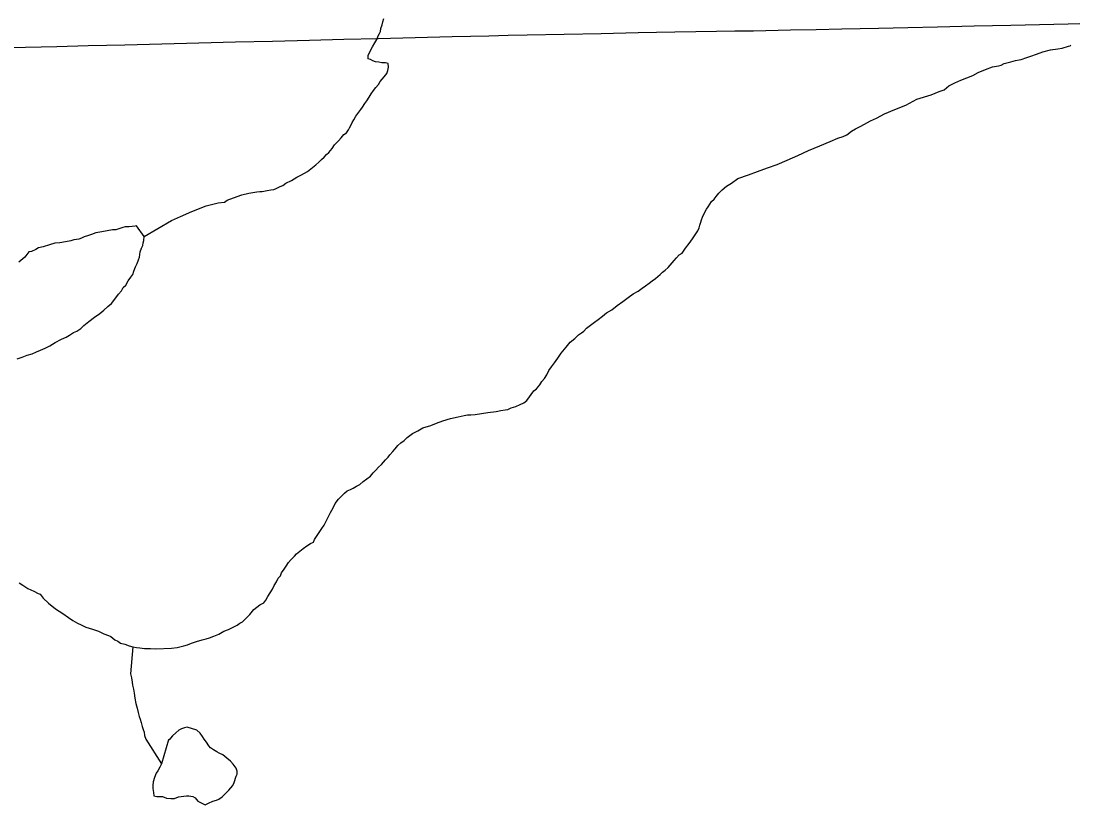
# Model space of a CAD drawing. Extents: x 103424 to 290657, y 38711 to 110967.
# Drawn here: x 161885 to 166595, y 67180 to 70687 of the extents above; entities that cross this region are included whole.
import ezdxf

# ---------------------------------------------------------------- set-up
doc = ezdxf.new("R2010")
doc.units = 0
for name, color, linetype in [('GM_X_County_Road', 7, 'Continuous'), ('GM_X_Minor_Lake', 7, 'Continuous'), ('GM_X_Minor_River', 7, 'Continuous')]:
    doc.layers.add(name, color=color, linetype=linetype)

msp = doc.modelspace()

# ---------------------------------------------------------------- linework, layer by layer
at = {"layer": 'GM_X_County_Road'}
msp.add_lwpolyline([(161740.5, 70566.9), (161905.5, 70570.7), (162045.3, 70574), (162185.2, 70577.3), (162350.2, 70581.4), (162515.2, 70585.6), (162680.2, 70589.7), (162845.2, 70593.8), (163010.2, 70598), (163175.2, 70602.1), (163329.2, 70606), (163483.2, 70609.9), (163648.2, 70613.8), (163813.3, 70617.8), (163978.3, 70621.7), (164064, 70623.8), (164149.8, 70625.9), (164314.8, 70629), (164479.8, 70632.2), (164644.9, 70635.4), (164809.9, 70638.5), (164902.8, 70640.4), (164995.7, 70642.1), (165078.6, 70643), (165161.5, 70643.8), (165326.6, 70647.4), (165441.2, 70649.9), (165555.8, 70652.4), (165720.9, 70655.9), (165852.3, 70658.7), (165983.8, 70661.4), (166147.9, 70665.3), (166312, 70669.1), (166440.3, 70672.1), (166568.6, 70675.1), (166620.6, 70676.4)], dxfattribs=at)
at = {"layer": 'GM_X_Minor_Lake'}
for points in [[(162401.4, 69771.6), (162395.4, 69769.4), (162369.2, 69766.8), (162351, 69766.4), (162340.9, 69764.2), (162322.9, 69757.8), (162308.8, 69753.4), (162294.7, 69753.1), (162270.5, 69748.5), (162246.4, 69744), (162220.2, 69739.4), (162200.1, 69732.9), (162182.1, 69726.4), (162168, 69722.1), (162156, 69715.8), (162144, 69711.5), (162133.9, 69709.2), (162121.8, 69709), (162107.7, 69704.6), (162083.6, 69700.1), (162059.4, 69695.5), (162037.2, 69693), (162013.1, 69686.4), (161985, 69677.7), (161962.9, 69673.2), (161950.9, 69664.9), (161932.9, 69656.4), (161920.8, 69654.1), (161903.1, 69631.5), (161875.3, 69608.7)], [(162414.5, 69630.5), (162418, 69654.8), (162423.8, 69671.1), (162429.5, 69683.3), (162431.3, 69695.5), (162435.1, 69705.7), (162436.8, 69723.9), (162401.4, 69771.6)], [(161868.3, 69176.5), (161890.4, 69183), (161912.5, 69191.6), (161934.6, 69198.1), (161954.6, 69206.6), (161972.6, 69215.1), (161992.7, 69223.6), (162014.7, 69234.2), (162038.6, 69248.8), (162066.6, 69263.6), (162086.6, 69272.1), (162102.6, 69282.5), (162120.5, 69293), (162134.6, 69299.4), (162152.5, 69311.9), (162166.4, 69324.3), (162188.2, 69342.9), (162214.1, 69361.7), (162238, 69378.3), (162255.9, 69392.9), (162273.7, 69409.4), (162289.6, 69423.9), (162305.3, 69442.4), (162321, 69464.9), (162334.9, 69479.4), (162342.6, 69495.7), (162354.5, 69506.1), (162364.2, 69524.4), (162376, 69540.8), (162385.8, 69553.2), (162389.6, 69567.4), (162397.2, 69587.7), (162405, 69602.1), (162410.7, 69618.3), (162414.5, 69630.5)], [(162545.4, 67470.9), (162513.3, 67363.2), (162505.5, 67348.9), (162497.8, 67332.5), (162489.9, 67322.3), (162482.2, 67301.9), (162476.6, 67283.6), (162474.9, 67267.4), (162475.2, 67253.3), (162477.6, 67235.2), (162479.9, 67221.1), (162492.1, 67217.3), (162506.3, 67217.6), (162518.4, 67217.9), (162536.7, 67210.2), (162555, 67208.6), (162571.1, 67208.9), (162589.2, 67215.4), (162625.5, 67220.2), (162635.6, 67220.4), (162653.8, 67216.8), (162664.1, 67211), (162676.5, 67197.1), (162696.9, 67185.4), (162709.2, 67179.6), (162723.2, 67188), (162743.2, 67196.5), (162759.3, 67200.9), (162769.3, 67205.2), (162785.2, 67215.6), (162814.9, 67246.5), (162832.7, 67267.1), (162838.5, 67279.4), (162848, 67307.8), (162851.8, 67318), (162851.5, 67330.1), (162847.2, 67344.2), (162834.7, 67362.1), (162822.3, 67375.9), (162805.8, 67389.7), (162787.3, 67403.4), (162771, 67411.2), (162760.7, 67417), (162746.4, 67426.8), (162732.1, 67434.5), (162725.8, 67444.5), (162715.4, 67460.4), (162705, 67474.3), (162696.6, 67486.3), (162686.2, 67500.2), (162671.8, 67514), (162629, 67527.2), (162617, 67524.9), (162602.9, 67520.6), (162590.9, 67514.3), (162577, 67501.8), (162563.2, 67489.4), (162553.3, 67479.1), (162547.4, 67470.9), (162545.4, 67470.9)], [(162785.2, 67215.6), (162814.9, 67246.5), (162832.7, 67267.1), (162838.5, 67279.4), (162848, 67307.8), (162851.8, 67318), (162851.5, 67330.1), (162847.2, 67344.2), (162834.7, 67362.1), (162822.3, 67375.9), (162805.8, 67389.7), (162787.3, 67403.4), (162771, 67411.2), (162760.7, 67417), (162746.4, 67426.8), (162732.1, 67434.5), (162725.8, 67444.5), (162715.4, 67460.4), (162705, 67474.3), (162696.6, 67486.3), (162686.2, 67500.2), (162671.8, 67514), (162629, 67527.2), (162617, 67524.9), (162602.9, 67520.6), (162590.9, 67514.3), (162577, 67501.8), (162563.2, 67489.4), (162553.3, 67479.1), (162547.4, 67470.9), (162545.4, 67470.9)], [(162545.4, 67470.9), (162513.3, 67363.2), (162505.5, 67348.9), (162497.8, 67332.5), (162489.9, 67322.3), (162482.2, 67301.9), (162476.6, 67283.6), (162474.9, 67267.4), (162475.2, 67253.3), (162477.6, 67235.2), (162479.9, 67221.1), (162492.1, 67217.3), (162506.3, 67217.6), (162518.4, 67217.9), (162536.7, 67210.2), (162555, 67208.6), (162571.1, 67208.9), (162589.2, 67215.4), (162625.5, 67220.2), (162635.6, 67220.4), (162653.8, 67216.8), (162664.1, 67211), (162676.5, 67197.1), (162696.9, 67185.4), (162709.2, 67179.6), (162723.2, 67188), (162743.2, 67196.5), (162759.3, 67200.9), (162769.3, 67205.2), (162785.2, 67215.6)]]:
    msp.add_lwpolyline(points, dxfattribs=at)
at = {"layer": 'GM_X_Minor_River'}
for points in [[(162436.8, 69723.9), (162558.5, 69795.2), (162598.6, 69812.2), (162648.6, 69835.5), (162712.8, 69861.1), (162767.1, 69874.4), (162795.3, 69877), (162807.3, 69885.4), (162835.3, 69896.1), (162873.5, 69909), (162903.6, 69917.8), (162921.7, 69920.2), (162939.9, 69922.6), (162954, 69924.9), (162964.1, 69925.1), (162986.2, 69929.6), (163002.3, 69932), (163016.4, 69934.3), (163026.4, 69938.6), (163044.4, 69947.1), (163056.5, 69951.4), (163070.4, 69961.8), (163094.4, 69974.4), (163118.3, 69989), (163140.3, 69999.6), (163166.3, 70014.3), (163204.1, 70043.4), (163218, 70055.8), (163229.8, 70068.2), (163241.7, 70078.5), (163251.6, 70090.9), (163261.5, 70099.2), (163277.3, 70117.7), (163287.1, 70134), (163304.9, 70150.6), (163316.7, 70165), (163328.5, 70179.4), (163340.5, 70187.7), (163350.3, 70200), (163354.1, 70210.2), (163360, 70220.4), (163365.8, 70232.7), (163373.6, 70245), (163383.4, 70261.3), (163391.2, 70273.6), (163405, 70292.1), (163412.8, 70302.3), (163422.6, 70318.7), (163432.4, 70331), (163442.2, 70347.4), (163452, 70361.7), (163461.8, 70376.1), (163471.6, 70390.4), (163483.4, 70402.8), (163491.2, 70417.1), (163501.1, 70427.4), (163509, 70437.7), (163520.8, 70452.1), (163526.6, 70466.3), (163528.3, 70480.5), (163527.9, 70496.7), (163515.7, 70500.4), (163499.6, 70500.1), (163485.3, 70503.8), (163471.2, 70505.5), (163459, 70509.3), (163448.7, 70515.1), (163438.5, 70518.9), (163438.2, 70535.1), (163444, 70545.3), (163451.8, 70561.6), (163457.6, 70571.9), (163467.3, 70590.2), (163477.1, 70604.6), (163482.8, 70620.9), (163488.7, 70631.1), (163492.5, 70641.3), (163494.3, 70653.4), (163500, 70669.7), (163503.7, 70683.9), (163507.5, 70698.1)], [(165223.5, 70030.7), (165267.7, 70045.8), (165311.7, 70064.9), (165359.8, 70086.1), (165407.8, 70107.4), (165457.9, 70128.6), (165504, 70147.8), (165538, 70162.7), (165562.1, 70171.3), (165578.1, 70177.7), (165600, 70194.3), (165618, 70204.8), (165638, 70215.3), (165658, 70225.9), (165683.9, 70240.6), (165711.9, 70253.3), (165747.9, 70272.2), (165794, 70291.4), (165842.1, 70310.6), (165892, 70337.9), (165956.3, 70357.5), (165992.4, 70372.4), (166014.5, 70379), (166034.3, 70397.6), (166062.3, 70410.3), (166088.3, 70423), (166142.4, 70444.3), (166166.4, 70457), (166198.5, 70469.8), (166230.5, 70482.6), (166256.7, 70487.2), (166268.8, 70489.5), (166282.8, 70497.9), (166313, 70504.6), (166333, 70511.1), (166349.1, 70513.4), (166359.2, 70515.7), (166383.3, 70524.3), (166401.3, 70530.7), (166427.4, 70539.4), (166455.5, 70550.1), (166489.7, 70558.9), (166521.9, 70563.6), (166542.1, 70566.1), (166570.2, 70574.8), (166578.2, 70577), (166580.2, 70579)], [(163483.5, 68690.6), (163497.4, 68703), (163515.1, 68723.6), (163527, 68735.9), (163534.9, 68746.2), (163548.7, 68760.6), (163558.5, 68773), (163570.4, 68787.4), (163584.2, 68799.8), (163598.2, 68810.2), (163612, 68824.6), (163635.9, 68841.3), (163659.9, 68853.9), (163681.9, 68866.5), (163718, 68877.4), (163744.1, 68888.1), (163772.1, 68898.8), (163806.3, 68909.6), (163840.5, 68916.4), (163866.6, 68923), (163882.7, 68925.4), (163896.9, 68925.7), (163917.1, 68926.1), (163945.3, 68930.8), (163973.5, 68935.4), (164009.8, 68940.3), (164031.9, 68944.8), (164050, 68947.2), (164062.1, 68949.5), (164078.1, 68955.9), (164098.2, 68962.4), (164118.2, 68970.9), (164134.2, 68979.3), (164148.2, 68989.7), (164179.6, 69032.8), (164191.5, 69041.1), (164205.3, 69059.6), (164215.1, 69073.9), (164226.9, 69088.3), (164236.7, 69104.7), (164246.4, 69123.1), (164258.2, 69139.5), (164271.9, 69158), (164285.6, 69178.4), (164301.3, 69201), (164323, 69227.7), (164340.7, 69250.3), (164362.6, 69266.9), (164378.4, 69283.4), (164392.4, 69291.8), (164402.3, 69300.1), (164414.2, 69312.5), (164432, 69327), (164450, 69339.5), (164465.9, 69352), (164485.8, 69366.5), (164503.6, 69381), (164527.6, 69395.7), (164551.4, 69414.4), (164577.3, 69433.1), (164601.2, 69449.8), (164623.1, 69466.4), (164645.1, 69479), (164663, 69491.5), (164678.9, 69502), (164694.8, 69514.4), (164708.8, 69524.8), (164722.7, 69535.2), (164744.5, 69553.9), (164754.4, 69564.2), (164766.4, 69572.5), (164780.3, 69584.9), (164788.1, 69595.2), (164805.9, 69615.8), (164817.7, 69628.1), (164829.6, 69640.5), (164841.6, 69648.9), (164857.2, 69671.4), (164873, 69691.9), (164888.7, 69712.5), (164912.2, 69749.3), (164918, 69761.6), (164921.8, 69773.7), (164925.5, 69788), (164929.3, 69798.1), (164933.1, 69810.3), (164942.8, 69828.7), (164950.6, 69845.1), (164958.4, 69855.3), (164966.2, 69867.6), (164974.1, 69879.9), (164986, 69890.2), (164993.8, 69902.5), (165005.6, 69916.9), (165021.5, 69931.4), (165041.3, 69948), (165063.3, 69962.6), (165091.1, 69983.4), (165139.3, 69998.6), (165179.4, 70013.6), (165223.5, 70030.7)], [(161877.6, 68173.2), (161893.9, 68163.4), (161916.5, 68147.8), (161943, 68136.2), (161961.4, 68126.5), (161971.6, 68122.7), (161984.1, 68104.8), (162008.8, 68083.1), (162039.7, 68057.6), (162072.5, 68036.1), (162097.1, 68018.4), (162117.6, 68004.7), (162138.1, 67993.1), (162154.4, 67985.4), (162174.9, 67975.7), (162205.4, 67966.3), (162231.8, 67956.7), (162256.3, 67945.2), (162276.7, 67937.5), (162286.9, 67933.7), (162305.4, 67918), (162317.7, 67912.2), (162330, 67904.3), (162350.3, 67898.7), (162368.7, 67891.1), (162384.9, 67887.4), (162401.2, 67883.7), (162417.4, 67882), (162437.6, 67880.4), (162463.9, 67879), (162488.2, 67877.5), (162558.9, 67881), (162583.1, 67883.6), (162601.2, 67888), (162613.2, 67892.3), (162629.3, 67896.7), (162647.3, 67903.2), (162669.4, 67911.7), (162695.5, 67918.3), (162713.6, 67922.8), (162727.7, 67927.1), (162747.7, 67935.6), (162769.7, 67944.2), (162791.7, 67956.8), (162813.8, 67965.3), (162851.8, 67984.3), (162863.7, 67992.7), (162875.7, 67999), (162909.4, 68032), (162927.1, 68054.6), (162952.9, 68075.3), (162970.9, 68083.8), (162980.7, 68096.1), (162988.5, 68112.5), (163000.3, 68128.9), (163010, 68145.2), (163017.8, 68161.6), (163027.5, 68177.9), (163035.3, 68194.2), (163045.1, 68204.6), (163050.9, 68218.8), (163062.7, 68235.2), (163070.5, 68247.5), (163082.3, 68263.9), (163094.1, 68278.3), (163107.9, 68292.7), (163117.8, 68303.1), (163131.7, 68315.5), (163147.6, 68327.9), (163163.6, 68338.4), (163179.5, 68348.8), (163193.5, 68355.2), (163197.3, 68367.4), (163218.9, 68398.1), (163230.6, 68416.6), (163240.4, 68430.9), (163269.5, 68488.1), (163281.2, 68508.5), (163290.9, 68528.9), (163304.6, 68547.4), (163318.5, 68561.8), (163332.4, 68574.2), (163344.3, 68584.6), (163358.3, 68590.9), (163370.3, 68597.3), (163386.3, 68605.7), (163400.2, 68614.1), (163416.1, 68626.5), (163432.1, 68639), (163447.9, 68651.5), (163459.8, 68665.8), (163471.6, 68678.2), (163483.5, 68690.6)], [(162384.9, 67887.4), (162375.4, 67766), (162379.8, 67747.9), (162382.2, 67729.8), (162384.5, 67715.7), (162388.9, 67697.7), (162391.3, 67679.5), (162393.8, 67657.4), (162398.4, 67633.3), (162404.9, 67613.2), (162409.4, 67593.1), (162413.8, 67575), (162418.1, 67563), (162422.4, 67549), (162426.8, 67530.9), (162431.2, 67516.9), (162435.5, 67504.8), (162437.8, 67490.8), (162444.2, 67474.7), (162513.3, 67363.2)]]:
    msp.add_lwpolyline(points, dxfattribs=at)

doc.saveas('drawing.dxf')
